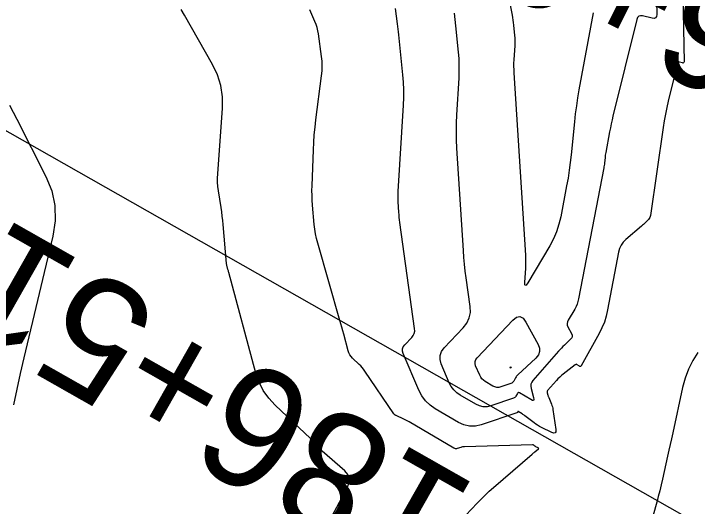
# Model space of a CAD drawing. Extents: x 658976 to 668721, y 639543 to 647196.
# Drawn here: x 662402.13 to 662447.36, y 643643.65 to 643676.24 of the extents above; entities that cross this region are included whole.
import ezdxf

# ---------------------------------------------------------------- set-up
doc = ezdxf.new("R2010")
doc.units = 0
for name, color, linetype in [('Ex_Major Contours', 7, 'Continuous'), ('Ex_Minor Contours', 7, 'Continuous'), ('R_Ramp 15 Degree_Min Ls', 7, 'Continuous'), ('R_Ramp 20 Degree Des Ls Annot', 7, 'Continuous'), ('R_Ramp 20 Degree Existing Ramp', 7, 'Continuous')]:
    doc.layers.add(name, color=color, linetype=linetype)

msp = doc.modelspace()

# ---------------------------------------------------------------- linework, layer by layer
at = {"layer": 'Ex_Major Contours'}
msp.add_lwpolyline([(662444.639, 643678.013), (662444.671, 643676.184), (662444.653, 643676.048), (662444.597, 643675.962), (662444.5, 643675.925), (662444.363, 643675.937), (662443.738, 643676.087), (662443.596, 643676.1), (662443.484, 643676.065), (662443.401, 643675.981), (662443.348, 643675.849), (662441.776, 643669.462), (662441.715, 643669.206), (662441.658, 643668.949), (662441.604, 643668.692), (662441.555, 643668.433), (662441.299, 643667.048), (662441.285, 643666.964), (662441.272, 643666.88), (662441.261, 643666.795), (662441.251, 643666.711), (662441.218, 643666.371), (662441.208, 643666.287), (662441.197, 643666.202), (662441.184, 643666.118), (662441.169, 643666.034), (662439.506, 643657.38), (662439.463, 643657.201), (662439.406, 643657.029), (662439.335, 643656.861), (662439.248, 643656.7), (662438.811, 643655.961), (662438.763, 643655.854), (662438.745, 643655.746), (662438.759, 643655.637), (662438.803, 643655.528), (662439.04, 643655.09), (662439.08, 643654.983), (662439.083, 643654.883), (662439.049, 643654.789), (662438.976, 643654.701), (662438.562, 643654.314), (662438.464, 643654.221), (662438.368, 643654.124), (662438.274, 643654.025), (662438.184, 643653.924), (662436.485, 643651.984), (662436.4, 643651.863), (662436.351, 643651.733), (662436.339, 643651.595), (662436.362, 643651.449), (662436.528, 643650.848), (662436.548, 643650.727), (662436.524, 643650.663), (662436.457, 643650.658), (662436.345, 643650.71), (662435.603, 643651.164), (662435.558, 643651.183), (662435.519, 643651.182), (662435.485, 643651.163), (662435.456, 643651.124), (662435.351, 643650.93), (662435.321, 643650.886), (662435.285, 643650.849), (662435.242, 643650.82), (662435.193, 643650.798), (662433.708, 643650.298), (662433.446, 643650.238), (662433.19, 643650.235), (662432.94, 643650.29), (662432.696, 643650.403), (662431.677, 643651.003), (662431.444, 643651.166), (662431.245, 643651.358), (662431.08, 643651.58), (662430.949, 643651.832), (662430.42, 643653.074), (662430.337, 643653.363), (662430.342, 643653.635), (662430.433, 643653.892), (662430.611, 643654.133), (662431.874, 643655.462), (662432.116, 643655.775), (662432.272, 643656.115), (662432.343, 643656.483), (662432.329, 643656.878), (662432.067, 643658.765), (662432.009, 643659.216), (662431.959, 643659.668), (662431.918, 643660.121), (662431.884, 643660.575), (662431.453, 643667.345), (662431.427, 643667.894), (662431.417, 643668.442), (662431.424, 643668.991), (662431.449, 643669.54), (662431.594, 643671.968), (662431.611, 643672.4), (662431.611, 643672.832), (662431.595, 643673.263), (662431.561, 643673.693), (662431.391, 643675.438), (662431.345, 643675.857), (662431.29, 643676.274)], dxfattribs=at)
at = {"layer": 'Ex_Minor Contours'}
for points in [[(662446.401, 643677.458), (662446.478, 643673.059), (662446.473, 643673.015), (662446.454, 643672.987), (662446.423, 643672.975), (662446.379, 643672.979), (662446.176, 643673.027), (662446.131, 643673.032), (662446.094, 643673.02), (662446.068, 643672.993), (662446.05, 643672.951), (662445.438, 643670.462), (662445.337, 643670.029), (662445.246, 643669.595), (662445.167, 643669.158), (662445.098, 643668.719), (662444.252, 643662.893), (662444.235, 643662.818), (662444.208, 643662.749), (662444.169, 643662.685), (662444.12, 643662.627), (662443.901, 643662.403), (662443.846, 643662.348), (662443.789, 643662.294), (662443.732, 643662.242), (662443.673, 643662.19), (662442.628, 643661.298), (662442.452, 643661.121), (662442.313, 643660.924), (662442.211, 643660.705), (662442.145, 643660.465), (662441.427, 643656.644), (662441.333, 643656.236), (662441.208, 643655.838), (662441.05, 643655.452), (662440.861, 643655.078), (662439.673, 643652.942), (662439.65, 643652.912), (662439.623, 643652.898), (662439.593, 643652.9), (662439.56, 643652.918), (662439.419, 643653.022), (662439.384, 643653.041), (662439.349, 643653.047), (662439.314, 643653.04), (662439.279, 643653.02), (662438.492, 643652.401), (662438.369, 643652.3), (662438.252, 643652.194), (662438.139, 643652.082), (662438.032, 643651.965), (662437.458, 643651.309), (662437.435, 643651.277), (662437.422, 643651.242), (662437.419, 643651.205), (662437.425, 643651.165), (662437.47, 643651.004), (662437.482, 643650.964), (662437.495, 643650.924), (662437.509, 643650.885), (662437.525, 643650.846), (662437.71, 643650.417), (662437.744, 643650.331), (662437.772, 643650.244), (662437.793, 643650.156), (662437.809, 643650.066), (662438, 643648.73), (662438.002, 643648.588), (662437.958, 643648.508), (662437.868, 643648.491), (662437.733, 643648.537), (662437.046, 643648.874), (662436.917, 643648.941), (662436.793, 643649.014), (662436.671, 643649.093), (662436.554, 643649.178), (662435.948, 643649.643), (662435.905, 643649.676), (662435.861, 643649.707), (662435.816, 643649.737), (662435.77, 643649.766), (662435.513, 643649.922), (662435.503, 643649.927), (662435.494, 643649.927), (662435.487, 643649.922), (662435.48, 643649.913), (662435.456, 643649.869), (662435.449, 643649.859), (662435.441, 643649.851), (662435.431, 643649.844), (662435.42, 643649.839), (662433.065, 643649.046), (662432.673, 643648.956), (662432.29, 643648.952), (662431.916, 643649.034), (662431.551, 643649.204), (662430.026, 643650.101), (662429.678, 643650.344), (662429.38, 643650.631), (662429.133, 643650.964), (662428.938, 643651.341), (662427.902, 643653.772), (662427.858, 643653.925), (662427.861, 643654.069), (662427.909, 643654.205), (662428.003, 643654.332), (662428.472, 643654.825), (662428.571, 643654.954), (662428.636, 643655.095), (662428.665, 643655.246), (662428.659, 643655.409), (662427.686, 643662.428), (662427.664, 643662.598), (662427.645, 643662.767), (662427.63, 643662.937), (662427.617, 643663.108), (662427.574, 643663.789), (662427.565, 643663.96), (662427.562, 643664.13), (662427.565, 643664.301), (662427.572, 643664.471), (662427.914, 643670.189), (662427.934, 643670.692), (662427.934, 643671.195), (662427.915, 643671.697), (662427.876, 643672.199), (662427.617, 643674.845), (662427.598, 643675.027), (662427.578, 643675.21), (662427.555, 643675.392), (662427.531, 643675.574), (662427.39, 643676.582)], [(662440.466, 643676.291), (662439.527, 643671.202), (662439.436, 643670.674), (662439.355, 643670.144), (662439.285, 643669.613), (662439.227, 643669.079), (662439.012, 643666.912), (662438.955, 643666.395), (662438.886, 643665.88), (662438.805, 643665.366), (662438.713, 643664.854), (662438.32, 643662.809), (662438.201, 643662.306), (662438.04, 643661.818), (662437.837, 643661.347), (662437.593, 643660.891), (662436.135, 643658.428), (662436.038, 643658.289), (662435.973, 643658.252), (662435.941, 643658.319), (662435.941, 643658.489), (662436.006, 643659.378), (662436.018, 643659.6), (662436.023, 643659.822), (662436.02, 643660.044), (662436.01, 643660.266), (662435.242, 643672.325), (662435.231, 643672.54), (662435.228, 643672.754), (662435.23, 643672.968), (662435.24, 643673.183), (662435.297, 643674.131), (662435.303, 643674.3), (662435.303, 643674.469), (662435.297, 643674.637), (662435.284, 643674.805), (662435.218, 643675.478), (662435.2, 643675.646), (662435.178, 643675.813), (662435.152, 643675.98), (662435.123, 643676.146), (662434.912, 643677.263)], [(662422.655, 643641.98), (662424.227, 643644.928), (662424.337, 643645.225), (662424.341, 643645.502), (662424.24, 643645.76), (662424.032, 643645.999), (662422.541, 643647.309), (662422.506, 643647.342), (662422.472, 643647.378), (662422.441, 643647.416), (662422.412, 643647.456), (662422.301, 643647.619), (662422.272, 643647.659), (662422.241, 643647.697), (662422.208, 643647.734), (662422.173, 643647.768), (662419.433, 643650.341), (662419.001, 643650.804), (662418.646, 643651.312), (662418.365, 643651.865), (662418.16, 643652.463), (662416.363, 643659.12), (662416.349, 643659.17), (662416.336, 643659.22), (662416.322, 643659.27), (662416.307, 643659.319), (662416.25, 643659.519), (662416.237, 643659.569), (662416.227, 643659.619), (662416.218, 643659.67), (662416.213, 643659.722), (662415.988, 643662.285), (662415.961, 643662.567), (662415.93, 643662.847), (662415.893, 643663.128), (662415.852, 643663.408), (662415.677, 643664.526), (662415.642, 643664.806), (662415.622, 643665.086), (662415.619, 643665.367), (662415.631, 643665.649), (662415.944, 643669.986), (662415.945, 643670.745), (662415.837, 643671.478), (662415.62, 643672.188), (662415.294, 643672.872), (662413.443, 643676.143), (662413.223, 643676.522)], [(662431.284, 643642.268), (662432.79, 643643.86), (662433.052, 643644.131), (662433.321, 643644.394), (662433.597, 643644.651), (662433.88, 643644.901), (662436.438, 643647.105), (662436.483, 643647.144), (662436.529, 643647.183), (662436.574, 643647.222), (662436.62, 643647.26), (662436.841, 643647.447), (662436.861, 643647.469), (662436.866, 643647.489), (662436.856, 643647.507), (662436.832, 643647.524), (662436.68, 643647.598), (662436.662, 643647.608), (662436.643, 643647.619), (662436.626, 643647.63), (662436.608, 643647.643), (662436.541, 643647.695), (662436.523, 643647.706), (662436.505, 643647.714), (662436.485, 643647.718), (662436.464, 643647.719), (662431.947, 643647.596), (662431.886, 643647.593), (662431.827, 643647.584), (662431.768, 643647.572), (662431.711, 643647.554), (662431.481, 643647.477), (662431.424, 643647.464), (662431.369, 643647.463), (662431.314, 643647.475), (662431.261, 643647.5), (662428.301, 643649.243), (662428.214, 643649.292), (662428.127, 643649.339), (662428.037, 643649.383), (662427.947, 643649.425), (662427.428, 643649.655), (662427.414, 643649.661), (662427.401, 643649.669), (662427.389, 643649.677), (662427.377, 643649.687), (662427.332, 643649.727), (662427.321, 643649.737), (662427.31, 643649.748), (662427.301, 643649.76), (662427.292, 643649.772), (662425.369, 643652.597), (662425.283, 643652.717), (662425.19, 643652.831), (662425.092, 643652.94), (662424.987, 643653.044), (662424.555, 643653.45), (662424.456, 643653.556), (662424.374, 643653.673), (662424.31, 643653.8), (662424.262, 643653.938), (662423.967, 643655.033), (662423.904, 643655.263), (662423.841, 643655.493), (662423.776, 643655.722), (662423.711, 643655.952), (662422.249, 643661.051), (662422.168, 643661.36), (662422.103, 643661.672), (662422.052, 643661.986), (662422.017, 643662.304), (662421.905, 643663.579), (662421.882, 643663.898), (662421.869, 643664.218), (662421.866, 643664.537), (662421.873, 643664.857), (662421.961, 643667.227), (662421.985, 643667.728), (662422.021, 643668.228), (662422.068, 643668.728), (662422.127, 643669.226), (662422.502, 643672.133), (662422.533, 643672.452), (662422.542, 643672.771), (662422.53, 643673.091), (662422.496, 643673.41), (662422.287, 643674.903), (662422.251, 643675.112), (662422.201, 643675.317), (662422.138, 643675.518), (662422.061, 643675.716), (662421.726, 643676.499)], [(662401.861, 643670.189), (662402.35, 643669.25), (662404.262, 643665.472), (662404.65, 643664.517), (662404.857, 643663.541), (662404.882, 643662.543), (662404.726, 643661.524), (662402.801, 643653.477), (662402.561, 643652.44), (662402.334, 643651.4), (662402.122, 643650.358)], [(662447.399, 643653.829), (662447.055, 643653.291), (662446.771, 643652.727), (662446.546, 643652.136), (662446.38, 643651.52), (662445.73, 643648.506), (662445.647, 643648.123), (662445.564, 643647.741), (662445.48, 643647.359), (662445.395, 643646.976), (662445.054, 643645.448), (662444.966, 643645.066), (662444.873, 643644.686), (662444.775, 643644.307), (662444.672, 643643.929), (662442.548, 643636.347)]]:
    msp.add_lwpolyline(points, dxfattribs=at)
for points in [[(662433.21, 643651.987), (662433.109, 643652.084), (662433.026, 643652.196), (662432.96, 643652.323), (662432.694, 643652.949), (662432.652, 643653.094), (662432.654, 643653.232), (662432.7, 643653.361), (662432.79, 643653.483), (662435.143, 643655.958), (662435.392, 643656.156), (662435.622, 643656.202), (662435.831, 643656.098), (662436.021, 643655.842), (662436.82, 643654.366), (662436.915, 643654.118), (662436.922, 643653.883), (662436.841, 643653.663), (662436.672, 643653.458), (662435.488, 643652.354), (662435.444, 643652.309), (662435.403, 643652.261), (662435.367, 643652.21), (662435.334, 643652.155), (662435.213, 643651.932), (662435.179, 643651.88), (662435.137, 643651.838), (662435.088, 643651.804), (662435.032, 643651.779), (662434.351, 643651.55), (662434.219, 643651.52), (662434.09, 643651.518), (662433.964, 643651.546), (662433.841, 643651.603), (662433.327, 643651.905)], [(662434.978, 643652.808), (662434.974, 643652.81), (662434.972, 643652.814), (662434.968, 643652.824), (662434.967, 643652.826), (662434.967, 643652.828), (662434.968, 643652.83), (662434.969, 643652.832), (662435.006, 643652.871), (662435.01, 643652.875), (662435.014, 643652.875), (662435.017, 643652.874), (662435.02, 643652.87), (662435.033, 643652.846), (662435.034, 643652.842), (662435.034, 643652.839), (662435.033, 643652.835), (662435.03, 643652.832), (662435.012, 643652.815), (662435.009, 643652.811), (662435.007, 643652.807), (662435.004, 643652.806), (662434.994, 643652.802), (662434.99, 643652.801), (662434.986, 643652.803)]]:
    msp.add_lwpolyline(points, close=True, dxfattribs=at)
at = {"layer": 'R_Ramp 20 Degree Des Ls Annot'}
msp.add_lwpolyline([(662562.981, 643576.859), (662389.056, 643675.601)], dxfattribs=at)

# ---------------------------------------------------------------- texts
at = {"layer": 'R_Ramp 15 Degree_Min Ls'}
msp.add_text('P.I. STA. 186+96.54', height=8, rotation=153.2693, dxfattribs=at).set_placement((662504.41, 643651.397))
at = {"layer": 'R_Ramp 20 Degree Des Ls Annot'}
msp.add_text('P.C. STA. 186+51.18', height=8, rotation=150.4151, dxfattribs=at).set_placement((662476.944, 643619.955))
at = {"layer": 'R_Ramp 20 Degree Existing Ramp'}
msp.add_text('P.I. STA. 186+96.53', height=8, rotation=153.2693, dxfattribs=at).set_placement((662504.406, 643651.388))
msp.add_text('P.I. STA. 186+96.53', height=8, rotation=153.2693, dxfattribs=at).set_placement((662504.406, 643651.388))

doc.saveas('drawing.dxf')
